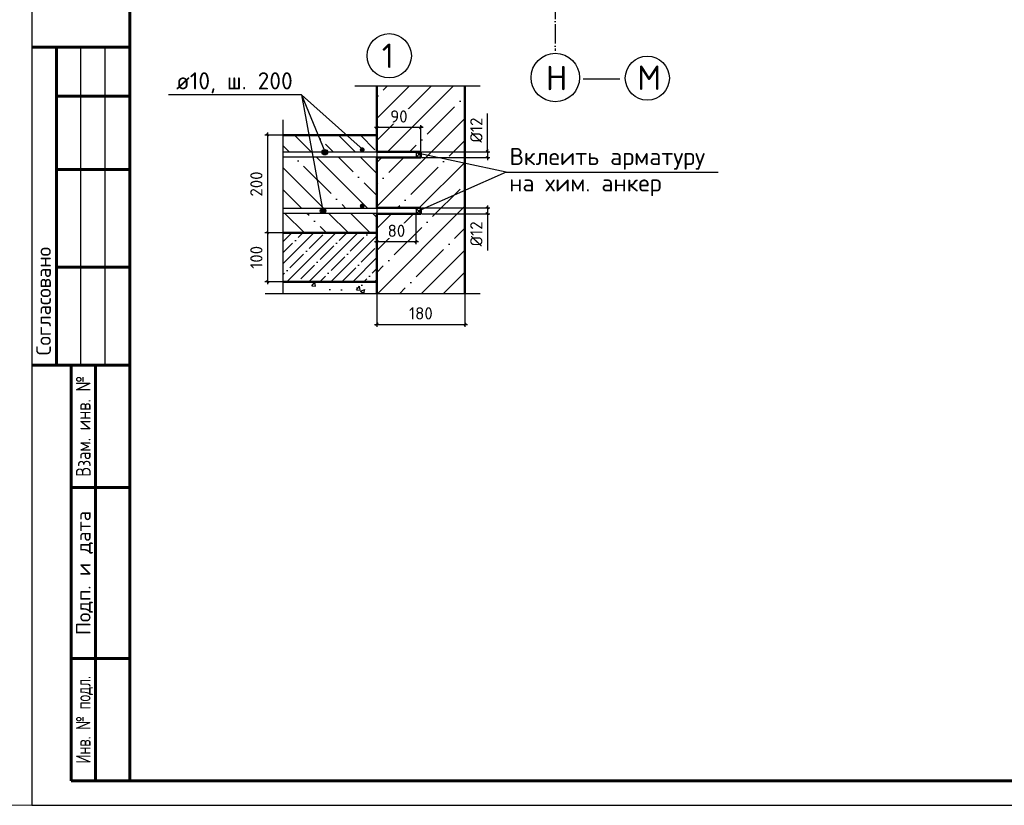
# Model space of a CAD drawing. Header units: millimetres. Extents: x 40580 to 559114, y -343730 to 81020.
# Tile 604 of 656: x 516670 to 536800, y -96794 to -80731. Entities that reach past the tile are written whole.
import ezdxf
from ezdxf.enums import TextEntityAlignment as Align

# ---------------------------------------------------------------- set-up
doc = ezdxf.new("R2010")
doc.units = ezdxf.units.MM
doc.linetypes.add('______11', pattern=[500, 400, -50, 0, -50])
doc.linetypes.add('______5', pattern=[1100, 800, -100, 100, -100])
for name, color, linetype in [('___________________', 253, '______5'), ('_____________________', 96, 'Continuous'), ('______________________', 7, 'Continuous'), ('_________________________0', 7, 'Continuous'), ('Тонкие', 7, 'Continuous'), ('ФВ-2', 7, 'Continuous')]:
    doc.layers.add(name, color=color, linetype=linetype)
doc.layers.add('Standard', color=7, linetype='Continuous', lineweight=25)
doc.layers.add('Основная', color=7, linetype='Continuous', lineweight=40)
doc.styles.add('ISOCPEUR', font='isocpeur.ttf')
doc.styles.add('ГОСТ 2.304', font='isocpeur.ttf')
doc.linetypes.add('ГОСТ 2.303 8', pattern='A,40,[2,GOST 2.303-68.shx,S=1,R=0,X=0,Y=0],-8', length=48)
doc.dimstyles.new('СПДС', dxfattribs={"dimscale": 125, "dimtxt": 250, "dimasz": 50, "dimexe": 50, "dimexo": 10, "dimgap": 100, "dimtad": 1, "dimdec": 0, "dimtxsty": 'ISOCPEUR', "dimblk": 'OBLIQUE', "dimcen": 50, "dimdle": 50, "dimadec": 0, "dimazin": 2, "dimtfac": 0.75, "dimtdec": 0, "dimtmove": 1, "dimatfit": 3, "dimfxl": 1, "dimtfill": 1, "dimtolj": 1, "dimarcsym": 1})

# ---------------------------------------------------------------- blocks, each defined once
blk = doc.blocks.new('_OBLIQUE')
at = {"color": 0, "linetype": 'ByBlock'}
blk.add_line((-0.5, -0.5), (0.5, 0.5), dxfattribs=at)
blk = doc.blocks.new('*D19390')
at = {"layer": 'Defpoints', "color": 0}
for p in [(523972, -82935), (523972, -83431), (524872, -83431)]:
    blk.add_point(p, dxfattribs=at)
at = {"layer": 'Тонкие', "color": 0, "lineweight": -2}
for p, q in [((524922, -82935), (523922, -82935)), ((523972, -83421), (523972, -82885)), ((524872, -83421), (524872, -82885))]:
    blk.add_line(p, q, dxfattribs=at)
at = {"layer": 'Тонкие', "color": 0, "lineweight": -2, "xscale": 50, "yscale": 50, "zscale": 50, "rotation": 180}
blk.add_blockref('_OBLIQUE', (523972, -82935), dxfattribs=at)
at = {"layer": 'Тонкие', "color": 0, "lineweight": -2, "xscale": 50, "yscale": 50, "zscale": 50}
blk.add_blockref('_OBLIQUE', (524872, -82935), dxfattribs=at)
at = {"layer": 'Тонкие', "color": 0, "insert": (524423, -82710), "char_height": 250, "attachment_point": 5, "style": 'ISOCPEUR', "bg_fill": 3, "box_fill_scale": 1.1, "bg_fill_color": 256, "bg_fill_true_color": 13158600, "bg_fill_transparency": 0}
blk.add_mtext('\\A1;90', dxfattribs=at)
blk = doc.blocks.new('*D19391')
at = {"layer": 'Defpoints', "color": 0}
for p in [(523972, -84701), (524772, -84691), (523972, -85272)]:
    blk.add_point(p, dxfattribs=at)
at = {"layer": 'Тонкие', "color": 0, "lineweight": -2}
for p, q in [((523972, -84711), (523972, -85322)), ((524772, -84701), (524772, -85322)), ((524822, -85272), (523922, -85272))]:
    blk.add_line(p, q, dxfattribs=at)
at = {"layer": 'Тонкие', "color": 0, "lineweight": -2, "xscale": 50, "yscale": 50, "zscale": 50, "rotation": 180}
blk.add_blockref('_OBLIQUE', (523972, -85272), dxfattribs=at)
at = {"layer": 'Тонкие', "color": 0, "lineweight": -2, "xscale": 50, "yscale": 50, "zscale": 50}
blk.add_blockref('_OBLIQUE', (524772, -85272), dxfattribs=at)
at = {"layer": 'Тонкие', "color": 0, "insert": (524372, -85047), "char_height": 250, "attachment_point": 5, "style": 'ISOCPEUR', "bg_fill": 3, "box_fill_scale": 1.1, "bg_fill_color": 256, "bg_fill_true_color": 13158600, "bg_fill_transparency": 0}
blk.add_mtext('\\A1;80', dxfattribs=at)
blk = doc.blocks.new('*D19392')
at = {"layer": 'Defpoints', "color": 0}
for p in [(524872, -83431), (524872, -83551), (526231, -83551)]:
    blk.add_point(p, dxfattribs=at)
at = {"layer": 'Тонкие', "color": 0, "lineweight": -2}
for p, q in [((526231, -83431), (526231, -82651)), ((524882, -83431), (526281, -83431)), ((526231, -83381), (526231, -83601)), ((524882, -83551), (526281, -83551))]:
    blk.add_line(p, q, dxfattribs=at)
at = {"layer": 'Тонкие', "color": 0, "lineweight": -2, "xscale": 50, "yscale": 50, "zscale": 50}
for p, rotation in [((526231, -83431), 270), ((526231, -83551), 90)]:
    blk.add_blockref('_OBLIQUE', p, dxfattribs=dict(at, rotation=rotation))
at = {"layer": 'Тонкие', "color": 0, "insert": (526006, -82989), "char_height": 250, "attachment_point": 5, "rotation": 90, "style": 'ISOCPEUR', "bg_fill": 3, "box_fill_scale": 1.1, "bg_fill_color": 256, "bg_fill_true_color": 13158600, "bg_fill_transparency": 0}
blk.add_mtext('\\A1;{\\Q0;%%C}12', dxfattribs=at)
blk = doc.blocks.new('*D19393')
at = {"layer": 'Defpoints', "color": 0}
for p in [(524872, -84581), (524872, -84701)]:
    blk.add_point(p, dxfattribs=at)
at = {"layer": 'Тонкие', "color": 0, "lineweight": -2}
for p, q in [((526231, -84531), (526231, -84751)), ((524882, -84581), (526281, -84581)), ((524882, -84701), (526281, -84701)), ((526231, -84701), (526231, -85449))]:
    blk.add_line(p, q, dxfattribs=at)
at = {"layer": 'Тонкие', "color": 0, "lineweight": -2, "xscale": 50, "yscale": 50, "zscale": 50}
for p, rotation in [((526231, -84581), 270), ((526231, -84701), 90)]:
    blk.add_blockref('_OBLIQUE', p, dxfattribs=dict(at, rotation=rotation))
at = {"layer": 'Тонкие', "color": 0, "insert": (526006, -85112), "char_height": 250, "attachment_point": 5, "rotation": 90, "style": 'ISOCPEUR', "bg_fill": 3, "box_fill_scale": 1.1, "bg_fill_color": 256, "bg_fill_true_color": 13158600, "bg_fill_transparency": 0}
blk.add_mtext('\\A1;{\\Q0;%%C}12', dxfattribs=at)
at = {"layer": 'Defpoints', "color": 0}
blk.add_point((526231, -84701), dxfattribs=at)
blk = doc.blocks.new('*D19394')
at = {"layer": 'Defpoints', "color": 0}
for p in [(523972, -86336), (525772, -86336), (525772, -86961)]:
    blk.add_point(p, dxfattribs=at)
at = {"layer": 'Тонкие', "color": 0, "lineweight": -2}
for p, q in [((523972, -86346), (523972, -87011)), ((525772, -86346), (525772, -87011)), ((523922, -86961), (525822, -86961))]:
    blk.add_line(p, q, dxfattribs=at)
at = {"layer": 'Тонкие', "color": 0, "lineweight": -2, "xscale": 50, "yscale": 50, "zscale": 50, "rotation": 180}
blk.add_blockref('_OBLIQUE', (523972, -86961), dxfattribs=at)
at = {"layer": 'Тонкие', "color": 0, "lineweight": -2, "xscale": 50, "yscale": 50, "zscale": 50}
blk.add_blockref('_OBLIQUE', (525772, -86961), dxfattribs=at)
at = {"layer": 'Тонкие', "color": 0, "insert": (524872, -86736), "char_height": 250, "attachment_point": 5, "style": 'ISOCPEUR', "bg_fill": 3, "box_fill_scale": 1.1, "bg_fill_color": 256, "bg_fill_true_color": 13158600, "bg_fill_transparency": 0}
blk.add_mtext('\\A1;180', dxfattribs=at)
blk = doc.blocks.new('*D19395')
at = {"layer": 'Defpoints', "color": 0}
for p in [(522053, -85091), (521734, -86091), (522053, -86091)]:
    blk.add_point(p, dxfattribs=at)
at = {"layer": 'Тонкие', "color": 0, "lineweight": -2}
for p, q in [((522043, -85091), (521684, -85091)), ((521734, -85041), (521734, -86141)), ((522043, -86091), (521684, -86091))]:
    blk.add_line(p, q, dxfattribs=at)
at = {"layer": 'Тонкие', "color": 0, "lineweight": -2, "xscale": 50, "yscale": 50, "zscale": 50}
for p, rotation in [((521734, -85091), 90), ((521734, -86091), 270)]:
    blk.add_blockref('_OBLIQUE', p, dxfattribs=dict(at, rotation=rotation))
at = {"layer": 'Тонкие', "color": 0, "insert": (521509, -85591), "char_height": 250, "attachment_point": 5, "rotation": 90, "style": 'ISOCPEUR', "bg_fill": 3, "box_fill_scale": 1.1, "bg_fill_color": 256, "bg_fill_true_color": 13158600, "bg_fill_transparency": 0}
blk.add_mtext('\\A1;100', dxfattribs=at)
blk = doc.blocks.new('*D19396')
at = {"layer": 'Defpoints', "color": 0}
for p in [(522053, -83091), (521734, -85091), (522053, -85091)]:
    blk.add_point(p, dxfattribs=at)
at = {"layer": 'Тонкие', "color": 0, "lineweight": -2}
for p, q in [((522043, -83091), (521684, -83091)), ((521734, -83041), (521734, -85141)), ((522043, -85091), (521684, -85091))]:
    blk.add_line(p, q, dxfattribs=at)
at = {"layer": 'Тонкие', "color": 0, "lineweight": -2, "xscale": 50, "yscale": 50, "zscale": 50}
for p, rotation in [((521734, -83091), 90), ((521734, -85091), 270)]:
    blk.add_blockref('_OBLIQUE', p, dxfattribs=dict(at, rotation=rotation))
at = {"layer": 'Тонкие', "color": 0, "insert": (521509, -84091), "char_height": 250, "attachment_point": 5, "rotation": 90, "style": 'ISOCPEUR', "bg_fill": 3, "box_fill_scale": 1.1, "bg_fill_color": 256, "bg_fill_true_color": 13158600, "bg_fill_transparency": 0}
blk.add_mtext('\\A1;200', dxfattribs=at)
blk = doc.blocks.new('Из_буфера8386')
at = {"linetype": 'Continuous', "lineweight": 60}
for p, q in [((2062, 15500), (62, 15500)), ((562, 9000), (562, 15500)), ((2062, 500), (2062, 15500)), ((562, 14500), (2062, 14500)), ((562, 13000), (2062, 13000)), ((562, 11000), (2062, 11000)), ((62, 9000), (2062, 9000)), ((862, 500), (862, 9000)), ((1362, 500), (1362, 9000)), ((862, 6500), (2062, 6500)), ((862, 3000), (2062, 3000)), ((2062, 500), (862, 500))]:
    blk.add_line(p, q, dxfattribs=at)
at = {"linetype": 'Continuous', "lineweight": 25}
for p, q in [((1062, 9000), (1062, 15500)), ((1562, 9000), (1562, 15500))]:
    blk.add_line(p, q, dxfattribs=at)
at = {"linetype": 'Continuous', "lineweight": 25, "ltscale": 100}
blk.add_lwpolyline([(62, 59400), (62, 0), (42062, 0), (42062, 59400), (62, 59400)], dxfattribs=at)
blk.add_lwpolyline([(62, 59400), (62, 0), (42062, 0), (42062, 59400), (62, 59400)], dxfattribs=at)
at = {"linetype": 'Continuous', "lineweight": 60, "ltscale": 100}
blk.add_lwpolyline([(2062, 58900), (2062, 500), (41562, 500), (41562, 58900), (2062, 58900)], dxfattribs=at)
at = {"linetype": 'Continuous', "lineweight": 25, "style": 'ГОСТ 2.304'}
blk.add_text('Согласовано', height=300, rotation=90, dxfattribs=at).set_placement((450, 9200))
for s, width, p in [('Взам. инв. №', 0.8, (1112, 7750)), ('Инв. № подл.', 0.7, (1112, 1750))]:
    blk.add_text(s, height=300, rotation=90, dxfattribs=dict(at, width=width)).set_placement(p, align=Align.MIDDLE_CENTER)
blk.add_text('Подп. и дата', height=300, rotation=90, dxfattribs=at).set_placement((1112, 4750), align=Align.MIDDLE_CENTER)

msp = doc.modelspace()

# ---------------------------------------------------------------- hatches: boundary and pattern name
at = {"ltscale": 100}
h = msp.add_hatch(dxfattribs=at)
h.set_pattern_fill('ANSI35', color=254, scale=100)
h.set_pattern_definition([(45, (499294.23, -112820.25), (-449.013, 449.013), []), (45, (499743.24, -112820.25), (-449.013, 449.013), [793.75, -158.75, 0, -158.75])])
h.paths.add_polyline_path([(525772.5, -82093.3), (525772.5, -86335.7), (523972.5, -86335.7), (523972.5, -84701.4), (524872.5, -84701.4), (524872.5, -84581.4), (523972.5, -84581.4), (523972.5, -83551.4), (524872.5, -83551.4), (524872.5, -83431.4), (523972.5, -83431.4), (523972.5, -82093.3)])
at = {"layer": 'ФВ-2', "ltscale": 100}
h = msp.add_hatch(dxfattribs=at)
h.set_pattern_fill('ANSI35', color=254, scale=100, angle=90)
h.set_pattern_definition([(135, (214339.2, 131461.76), (-449.0128, -449.0128), []), (135, (214339.2, 131910.8), (-449.0128, -449.0128), [793.75, -158.75, 0, -158.75])])
edge = h.paths.add_edge_path()
edge.add_line((522052.7, -84691.4), (522052.7, -85091.4))
edge.add_line((523972.5, -84691.4), (522052.7, -84691.4))
edge.add_line((523972.5, -84691.4), (523972.5, -85091.4))
edge.add_line((523972.5, -85091.4), (522052.7, -85091.4))
edge = h.paths.add_edge_path()
edge.add_line((522052.7, -83541.4), (522052.7, -84591.4))
edge.add_line((523972.5, -83541.4), (522052.7, -83541.4))
edge.add_line((523972.5, -83541.4), (523972.5, -84591.4))
edge.add_line((523972.5, -84591.4), (522052.7, -84591.4))
edge = h.paths.add_edge_path()
edge.add_line((522052.7, -83091.4), (522052.7, -83441.4))
edge.add_line((523972.5, -83091.4), (522052.7, -83091.4))
edge.add_line((523972.5, -83091.4), (523972.5, -83441.4))
edge.add_line((523972.5, -83441.4), (522052.7, -83441.4))
at = {"layer": 'ФВ-2'}
h = msp.add_hatch(dxfattribs=at)
h.set_pattern_fill('ANSI37', color=256, scale=20)
h.set_pattern_definition([(45, (214339.175, 131461.76), (-44.901281, 44.901281), []), (135, (214339.175, 131461.76), (-44.901281, -44.901281), [])])
edge = h.paths.add_edge_path()
edge.add_line((524872.5, -83431.4), (523972.5, -83431.4))
edge.add_line((524872.5, -83431.4), (524872.5, -83551.4))
edge.add_line((524872.5, -83551.4), (523972.5, -83551.4))
edge.add_line((523972.5, -83541.4), (523972.5, -83551.4))
edge.add_line((524772.5, -83541.4), (523972.5, -83541.4))
edge.add_line((524772.5, -83441.4), (524772.5, -83541.4))
edge.add_line((524772.5, -83441.4), (523972.5, -83441.4))
edge.add_line((523972.5, -83431.4), (523972.5, -83441.4))
edge = h.paths.add_edge_path()
edge.add_line((524872.5, -84701.4), (523972.5, -84701.4))
edge.add_line((523972.5, -84691.4), (523972.5, -84701.4))
edge.add_line((524772.5, -84691.4), (523972.5, -84691.4))
edge.add_line((524772.5, -84591.4), (524772.5, -84691.4))
edge.add_line((524772.5, -84591.4), (523972.5, -84591.4))
edge.add_line((523972.5, -84581.4), (523972.5, -84591.4))
edge.add_line((524872.5, -84581.4), (523972.5, -84581.4))
edge.add_line((524872.5, -84581.4), (524872.5, -84701.4))
at = {"layer": 'ФВ-2', "ltscale": 100}
h = msp.add_hatch(dxfattribs=at)
h.set_pattern_fill('ANSI35', color=254, scale=50)
h.set_pattern_definition([(45, (214339.18, 131461.76), (-224.5064, 224.5064), []), (45, (214563.68, 131461.76), (-224.5064, 224.5064), [396.875, -79.375, 0, -79.375])])
edge = h.paths.add_edge_path()
edge.add_line((522052.7, -86091.4), (523972.5, -86091.4))
edge.add_line((522052.7, -85091.4), (522052.7, -86091.4))
edge.add_line((522052.7, -85091.4), (523972.5, -85091.4))
edge.add_line((523972.5, -85091.4), (523972.5, -86091.4))
at = {"layer": 'ФВ-2', "ltscale": 10}
h = msp.add_hatch(dxfattribs=at)
h.set_pattern_fill('AR-CONC', color=256, scale=5)
h.set_pattern_definition([(50, (205638, 199083.1), (910.9233, -79.6954), [95.25, -1047.75]), (355, (205638, 199083.1), (-176.2171, 955.2842), [76.2, -838.203]), (100.45144, (205713.9, 199076.45), (734.7062, 875.5888), [80.95, -890.4512]), (46.1842, (205638, 199337.1), (1355.3952, -210.2116), [142.875, -1571.625]), (96.63556, (205751, 199319.6), (1187.0207, 1237.1306), [121.425, -1335.678]), (351.18415, (205638, 199337.1), (1187.0207, 1237.1306), [114.3, -1257.2987]), (21, (205765, 199273.6), (758.072, -511.326), [95.25, -1047.75]), (326, (205765, 199273.6), (309.0101, 920.9398), [76.2, -838.2]), (71.45144, (205828.2, 199231), (1067.0821, 409.6138), [80.95, -890.4497]), (37.5, (205638.03, 199083.1), (15.44302, 422.7752), [0, -828.04, 0, -850.9, 0, -841.375]), (7.5, (205638.03, 199083.1), (334.0983, 500.90287), [0, -485.14, 0, -808.99, 0, -320.675]), (327.5, (205354.82, 199083.1), (677.95298, -28.64372), [0, -317.5, 0, -990.6, 0, -1314.45]), (317.5, (205227.8, 199083.1), (740.6459, 127.13246), [0, -412.75, 0, -657.86, 0, -933.45])])
edge = h.paths.add_edge_path()
edge.add_line((523972.5, -86335.7), (522052.7, -86335.7))
edge.add_line((522052.7, -86091.4), (522052.7, -86335.7))
edge.add_line((522052.7, -86091.4), (523972.5, -86091.4))
edge.add_line((523972.5, -86091.4), (523972.5, -86335.7))

# ---------------------------------------------------------------- linework, layer by layer
at = {"layer": '___________________', "color": 253, "linetype": '______11'}
msp.add_line((527620.4, -67318.3), (527620.4, -81368), dxfattribs=at)
at = {"layer": '___________________', "color": 7, "linetype": 'Continuous'}
msp.add_circle((527621, -81914.6), 495.6, dxfattribs=at)
at = {"layer": '_____________________', "color": 7, "linetype": 'Continuous'}
for p, q in [((522431.7, -82267.6), (519709.7, -82267.6)), ((522431.7, -82267.6), (522868.8, -84640.8)), ((522431.7, -82267.6), (522911.9, -83427.3)), ((522431.7, -82267.6), (523691.6, -83391.4)), ((522851.7, -83441.4), (522851.7, -83441.4)), ((522908, -83385.2), (522908, -83385.2)), ((522908, -83497.7), (522908, -83497.7)), ((522964.2, -83441.4), (522964.2, -83441.4)), ((522816.5, -84640.8), (522816.5, -84640.8)), ((522872.7, -84584.5), (522872.7, -84584.5)), ((522872.7, -84697), (522872.7, -84697)), ((522929, -84640.8), (522929, -84640.8))]:
    msp.add_line(p, q, dxfattribs=at)
at = {"layer": '_____________________', "color": 4, "linetype": 'Continuous'}
for p, q in [((524772.5, -83441.4), (522052.7, -83441.4)), ((524772.5, -84591.4), (522052.7, -84591.4)), ((524772.5, -84691.4), (522052.7, -84691.4)), ((524772.5, -84591.4), (524772.5, -84691.4))]:
    msp.add_line(p, q, dxfattribs=at)
msp.add_lwpolyline([(524772.5, -83441.4), (524772.5, -83541.4), (522052.7, -83541.4)], dxfattribs=at)
at = {"layer": '_____________________', "color": 7, "linetype": 'Continuous'}
for centre in [(522908, -83441.4), (522872.7, -84640.8)]:
    msp.add_circle(centre, 56.3, dxfattribs=at)
for points in [[(522859.6, -83441.4), (522859.6, -83413.3), (522851.7, -83441.4)], [(522956.3, -83469.5), (522956.3, -83441.4), (522851.7, -83441.4)], [(522859.6, -83469.5), (522859.6, -83443.5), (522851.7, -83441.4)], [(522879.8, -83413.3), (522879.8, -83393), (522859.6, -83413.3)], [(522956.3, -83439.3), (522956.3, -83413.3), (522859.6, -83413.3)], [(522859.6, -83441.4), (522964.2, -83441.4), (522859.6, -83413.3)], [(522859.6, -83469.5), (522956.3, -83469.5), (522859.6, -83443.5)], [(522936.1, -83489.8), (522936.1, -83469.5), (522859.6, -83469.5)], [(522879.8, -83489.8), (522879.8, -83474.9), (522859.6, -83469.5)], [(522908, -83393), (522908, -83385.2), (522879.8, -83393)], [(522936.1, -83407.9), (522936.1, -83393), (522879.8, -83393)], [(522879.8, -83413.3), (522956.3, -83413.3), (522879.8, -83393)], [(522879.8, -83489.8), (522936.1, -83489.8), (522879.8, -83474.9)], [(522908, -83497.7), (522908, -83489.8), (522879.8, -83489.8)], [(522908, -83393), (522936.1, -83393), (522908, -83385.2)], [(522908, -83497.7), (522936.1, -83489.8), (522908, -83489.8)], [(522936.1, -83407.9), (522956.3, -83413.3), (522936.1, -83393)], [(522936.1, -83489.8), (522956.3, -83469.5), (522936.1, -83469.5)], [(522956.3, -83439.3), (522964.2, -83441.4), (522956.3, -83413.3)], [(522956.3, -83469.5), (522964.2, -83441.4), (522956.3, -83441.4)], [(522824.4, -84640.8), (522824.4, -84612.6), (522816.5, -84640.8)], [(522921.1, -84668.9), (522921.1, -84640.8), (522816.5, -84640.8)], [(522824.4, -84668.9), (522824.4, -84642.9), (522816.5, -84640.8)], [(522844.6, -84612.6), (522844.6, -84592.4), (522824.4, -84612.6)], [(522921.1, -84638.6), (522921.1, -84612.6), (522824.4, -84612.6)], [(522824.4, -84640.8), (522929, -84640.8), (522824.4, -84612.6)], [(522824.4, -84668.9), (522921.1, -84668.9), (522824.4, -84642.9)], [(522900.9, -84689.1), (522900.9, -84668.9), (522824.4, -84668.9)], [(522844.6, -84689.1), (522844.6, -84674.2), (522824.4, -84668.9)], [(522872.7, -84592.4), (522872.7, -84584.5), (522844.6, -84592.4)], [(522900.9, -84607.3), (522900.9, -84592.4), (522844.6, -84592.4)], [(522844.6, -84612.6), (522921.1, -84612.6), (522844.6, -84592.4)], [(522844.6, -84689.1), (522900.9, -84689.1), (522844.6, -84674.2)], [(522872.7, -84697), (522872.7, -84689.1), (522844.6, -84689.1)], [(522872.7, -84592.4), (522900.9, -84592.4), (522872.7, -84584.5)], [(522872.7, -84697), (522900.9, -84689.1), (522872.7, -84689.1)], [(522900.9, -84607.3), (522921.1, -84612.6), (522900.9, -84592.4)], [(522900.9, -84689.1), (522921.1, -84668.9), (522900.9, -84668.9)], [(522921.1, -84638.6), (522929, -84640.8), (522921.1, -84612.6)], [(522921.1, -84668.9), (522929, -84640.8), (522921.1, -84640.8)]]:
    msp.add_solid(points, dxfattribs=at)
at = {"layer": '_____________________', "color": 4, "linetype": 'Continuous'}
for points in [[(523626.3, -83410.5), (523622.5, -83391.4), (523626.3, -83372.3)], [(523637.1, -83426.8), (523626.3, -83372.3), (523637.1, -83356.1)], [(523626.3, -83410.5), (523626.3, -83372.3), (523637.1, -83426.8)], [(523653.3, -83437.6), (523637.1, -83356.1), (523653.3, -83345.2)], [(523637.1, -83426.8), (523637.1, -83356.1), (523653.3, -83437.6)], [(523672.5, -83441.4), (523653.3, -83345.2), (523672.5, -83341.4)], [(523653.3, -83437.6), (523653.3, -83345.2), (523672.5, -83441.4)], [(523672.5, -83441.4), (523672.5, -83341.4), (523691.6, -83437.6)], [(523691.6, -83437.6), (523672.5, -83341.4), (523691.6, -83345.2)], [(523691.6, -83437.6), (523691.6, -83345.2), (523707.8, -83426.8)], [(523707.8, -83426.8), (523691.6, -83345.2), (523707.8, -83356.1)], [(523707.8, -83426.8), (523707.8, -83356.1), (523718.7, -83410.5)], [(523718.7, -83410.5), (523707.8, -83356.1), (523718.7, -83372.3)], [(523718.7, -83410.5), (523718.7, -83372.3), (523722.5, -83391.4)], [(523626.3, -84560.5), (523622.5, -84541.4), (523626.3, -84522.3)], [(523637.1, -84576.8), (523626.3, -84522.3), (523637.1, -84506.1)], [(523626.3, -84560.5), (523626.3, -84522.3), (523637.1, -84576.8)], [(523653.3, -84587.6), (523637.1, -84506.1), (523653.3, -84495.2)], [(523637.1, -84576.8), (523637.1, -84506.1), (523653.3, -84587.6)], [(523672.5, -84591.4), (523653.3, -84495.2), (523672.5, -84491.4)], [(523653.3, -84587.6), (523653.3, -84495.2), (523672.5, -84591.4)], [(523672.5, -84591.4), (523672.5, -84491.4), (523691.6, -84587.6)], [(523691.6, -84587.6), (523672.5, -84491.4), (523691.6, -84495.2)], [(523691.6, -84587.6), (523691.6, -84495.2), (523707.8, -84576.8)], [(523707.8, -84576.8), (523691.6, -84495.2), (523707.8, -84506.1)], [(523707.8, -84576.8), (523707.8, -84506.1), (523718.7, -84560.5)], [(523718.7, -84560.5), (523707.8, -84506.1), (523718.7, -84522.3)], [(523718.7, -84560.5), (523718.7, -84522.3), (523722.5, -84541.4)]]:
    msp.add_solid(points, dxfattribs=at)
at = {"layer": '_________________________0', "color": 7, "linetype": 'Continuous'}
for q in [(524830.2, -83465.9), (524830.2, -84642.7), (530950.4, -83849)]:
    msp.add_line((526612.8, -83849), q, dxfattribs=at)
at = {"layer": 'Standard', "color": 7, "linetype": 'ГОСТ 2.303 8', "ltscale": 30}
for p, q in [((526084.4, -82093.3), (523521.4, -82093.3)), ((522052.7, -82778.4), (522052.7, -86335.7)), ((526084.4, -86335.7), (521688.4, -86335.7))]:
    msp.add_line(p, q, dxfattribs=at)
at = {"layer": 'Standard', "color": 7, "linetype": 'Continuous'}
msp.add_line((528192.2, -81943.5), (528942.2, -81943.5), dxfattribs=at)
at = {"layer": 'Standard', "color": 7, "linetype": 'Continuous', "lineweight": 13, "transparency": 33554687}
msp.add_lwpolyline([(487219.9, -54794), (487219.9, -96794), (516919.9, -96794), (516919.9, -54794), (487219.9, -54794)], close=True, dxfattribs=at)
at = {"layer": 'Standard', "color": 7, "linetype": 'Continuous'}
msp.add_circle((529502.2, -81926.6), 450, dxfattribs=at)
at = {"layer": 'Основная', "lineweight": 50}
for p, q in [((523972.5, -82093.3), (523972.5, -83431.4)), ((523972.5, -82093.3), (523972.5, -83431.4)), ((525772.5, -86335.7), (525772.5, -82093.3)), ((525772.5, -86335.7), (525772.5, -82093.3)), ((523972.5, -83091.4), (522052.7, -83091.4)), ((523972.5, -83551.4), (523972.5, -84581.4)), ((523972.5, -83551.4), (523972.5, -84581.4)), ((523972.5, -83551.4), (523972.5, -84581.4)), ((523972.5, -84701.4), (523972.5, -86335.7)), ((523972.5, -84701.4), (523972.5, -86335.7)), ((522052.7, -85091.4), (523972.5, -85091.4)), ((522052.7, -86091.4), (523972.5, -86091.4))]:
    msp.add_line(p, q, dxfattribs=at)
at = {"layer": 'Основная', "lineweight": 50, "ltscale": 10}
for p, q in [((524872.5, -83431.4), (523972.5, -83431.4)), ((524872.5, -83431.4), (524872.5, -83551.4)), ((524872.5, -83551.4), (523972.5, -83551.4)), ((524872.5, -84581.4), (523972.5, -84581.4)), ((524872.5, -84701.4), (523972.5, -84701.4)), ((524872.5, -84581.4), (524872.5, -84701.4))]:
    msp.add_line(p, q, dxfattribs=at)
at = {"layer": 'Тонкие'}
for p, q in [((523972.5, -83431.4), (523972.5, -83551.4)), ((523972.5, -84581.4), (523972.5, -84701.4))]:
    msp.add_line(p, q, dxfattribs=at)
msp.add_circle((524225.5, -81468.6), 452.5, dxfattribs=at)

# ---------------------------------------------------------------- texts
at = {"layer": '______________________', "color": 7, "style": 'ISOCPEUR'}
for s, height, p in [('1', 500, (524071.7, -81719)), ('Н', 500, (527424.7, -82173.6)), ('М', 500, (529293.5, -82166.9)), ('ø10, ш. 200 ', 350, (519867.9, -82156.9)), ('Вклеить арматуру', 350, (526684.3, -83703.3)), ('на хим. анкер', 350, (526677.7, -84243.7))]:
    msp.add_text(s, height=height, dxfattribs=at).set_placement(p)

# ---------------------------------------------------------------- next in the draw order: dimensions: what is measured, and where the dimension line sits
at = {"layer": 'Тонкие'}
for base, p1, p2, angle, picture, middle in [((523972.5, -82935), (524872.5, -83431.4), (523972.5, -83431.4), 180, '*D19390', (524422.9, -82935)), ((523972.5, -85271.6), (524772.5, -84691.4), (523972.5, -84701.4), 180, '*D19391', (524372.5, -85271.6)), ((521734.4, -86091.4), (522052.7, -85091.4), (522052.7, -86091.4), 270, '*D19395', (521734.4, -85591.4))]:
    dim = msp.add_linear_dim(base=base, p1=p1, p2=p2, angle=angle, dimstyle='СПДС', override={"dimscale": 1, "dimlfac": 0.1, "dimtxsty": 'ISOCPEUR'}, dxfattribs=at)
    dim.commit()
    dim.dimension.update_dxf_attribs({"geometry": picture, "text_midpoint": middle, "dimtype": 160})
dim = msp.add_linear_dim(base=(525772.5, -86961.2), p1=(523972.5, -86335.7), p2=(525772.5, -86335.7), dimstyle='СПДС', override={"dimscale": 1, "dimlfac": 0.1, "dimtxsty": 'ISOCPEUR'}, dxfattribs=at)
dim.commit()
dim.dimension.update_dxf_attribs({"geometry": '*D19394', "text_midpoint": (524872.5, -86961.2), "dimtype": 160})

# ---------------------------------------------------------------- next in the draw order: dimensions: what is measured, and where the dimension line sits
for base, p1, p2, picture, middle in [((526231.5, -83551.4), (524872.5, -83431.4), (524872.5, -83551.4), '*D19392', (526246.5, -82988.5)), ((526231.5, -84701.4), (524872.5, -84581.4), (524872.5, -84701.4), '*D19393', (526299.3, -85111.5))]:
    dim = msp.add_linear_dim(base=base, p1=p1, p2=p2, angle=270, text='{\\Q0;%%C}<>', dimstyle='СПДС', override={"dimscale": 1, "dimlfac": 0.1, "dimtxsty": 'ISOCPEUR'}, dxfattribs=at)
    dim.commit()
    dim.dimension.update_dxf_attribs({"geometry": picture, "text_midpoint": middle, "dimtype": 160})
dim = msp.add_linear_dim(base=(521734.4, -85091.4), p1=(522052.7, -83091.4), p2=(522052.7, -85091.4), angle=270, dimstyle='СПДС', override={"dimscale": 1, "dimlfac": 0.1, "dimtxsty": 'ISOCPEUR'}, dxfattribs=at)
dim.commit()
dim.dimension.update_dxf_attribs({"geometry": '*D19396', "text_midpoint": (521734.4, -84091.4), "dimtype": 160})

# ---------------------------------------------------------------- next in the draw order: block references
msp.add_blockref('Из_буфера8386', (516858, -96794), dxfattribs=at)

doc.saveas('drawing.dxf')
